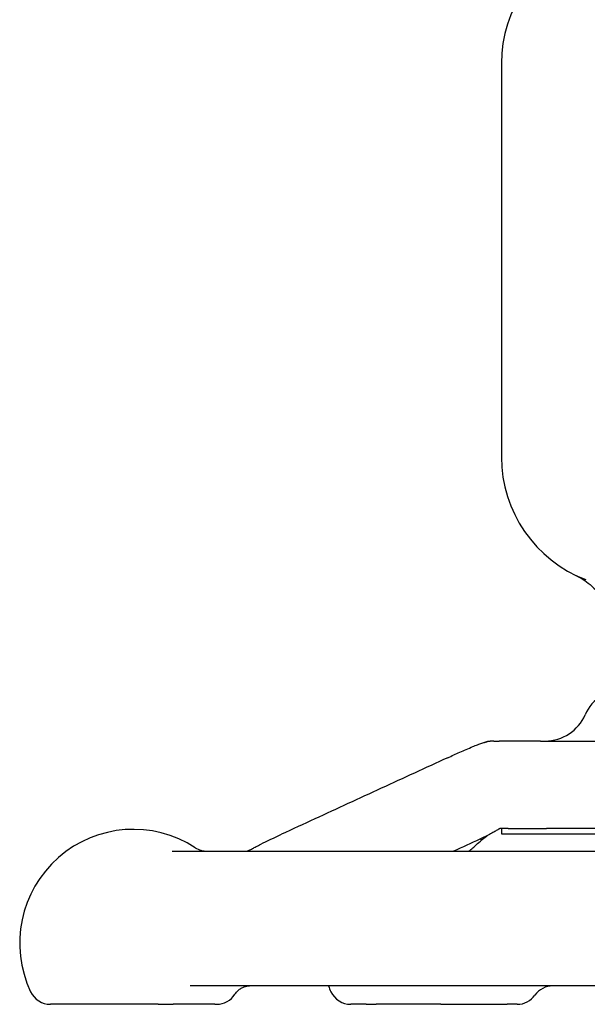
# Model space of a CAD drawing. Header units: inches. Extents: x 36 to 1719, y -84 to 1122.
# Tile 516 of 558: x 948.1 to 949.73, y 865.86 to 868.68. Entities that reach past the tile are written whole.
import ezdxf

# ---------------------------------------------------------------- set-up
doc = ezdxf.new("R2010")
doc.units = ezdxf.units.IN
doc.header["$LTSCALE"] = 48
doc.header["$MEASUREMENT"] = 0
doc.layers.add('Visible (ANSI)', color=7, linetype='Continuous', lineweight=30)

msp = doc.modelspace()

# ---------------------------------------------------------------- linework, layer by layer
at = {"layer": 'Visible (ANSI)'}
for p, q in [((949.48018, 868.5539), (949.48018, 867.4289)), ((949.45845, 866.6174), (949.44759, 866.6174)), ((949.45845, 866.6174), (949.47389, 866.6174)), ((949.59153, 866.6174), (949.47389, 866.6174)), ((949.59153, 866.6174), (950.10283, 866.6174)), ((949.48018, 866.36724), (949.48018, 866.35177)), ((949.48018, 866.35177), (950.18608, 866.35177)), ((949.4998, 866.3674), (949.60866, 866.3674)), ((950.13058, 866.3674), (949.60866, 866.3674)), ((950.13058, 866.3674), (949.60866, 866.3674)), ((948.53918, 866.3024), (950.11987, 866.3024)), ((949.99156, 865.9174), (948.58991, 865.9174)), ((948.49909, 865.8649), (948.19071, 865.8649)), ((948.49909, 865.8649), (948.54145, 865.8649)), ((948.66041, 865.8649), (948.54145, 865.8649)), ((948.66041, 865.8649), (948.66583, 865.8649)), ((949.09343, 865.8649), (949.04941, 865.8649)), ((949.09343, 865.8649), (949.12204, 865.8649)), ((949.30731, 865.8649), (949.12204, 865.8649)), ((949.30731, 865.8649), (949.49638, 865.8649)), ((949.52524, 865.8649), (949.49638, 865.8649))]:
    msp.add_line(p, q, dxfattribs=at)
for centre, radius, start, end in [((949.85518, 868.5539), 0.375, 110.89571, 180), ((949.85518, 867.4289), 0.375, 180, 249.10429), ((949.83431, 866.6424), 0.125, 90, 156.42182), ((949.60518, 866.7424), 0.125, 270, 336.42182), ((948.42789, 866.0399), 0.325, 57.00411, 205.37693), ((949.28658, 866.0399), 0.325, 64.98517, 66.04872), ((948.63891, 866.3649), 0.0625, 237.00411, 270), ((948.19071, 865.9274), 0.0625, 205.37693, 270), ((949.28658, 866.0399), 0.325, 202.14322, 205.37693), ((949.04941, 865.9274), 0.0625, 205.37693, 270), ((949.62707, 865.8549), 0.0625, 90, 144.54946), ((948.66581, 865.9274), 0.0625, 270, 327.2743), ((949.52524, 865.9274), 0.0625, 270, 324.54946)]:
    msp.add_arc(centre, radius, start, end, dxfattribs=at)
for points, knots in [([(949.69352, 867.09054), (949.69361, 867.09049), (949.6937, 867.09045), (949.69614, 867.08928), (949.69846, 867.0881), (949.70076, 867.08688)], [-0.719927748, -0.719927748, -0.719927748, -0.719927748, -0.71835885, -0.71835885, -0.678581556, -0.678581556, -0.678581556, -0.678581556]), ([(949.70076, 867.08688), (949.70161, 867.08643), (949.70243, 867.08598), (949.71048, 867.08155), (949.72448, 867.07328), (949.75395, 867.04617), (949.76616, 867.03081), (949.77578, 867.01385)], [0.01028684, 0.01028684, 0.01028684, 0.01028684, 0.01590204, 0.01590204, 0.08584187, 0.08584187, 0.15193376, 0.15193376, 0.15193376, 0.15193376]), ([(949.32679, 866.56968), (949.33809, 866.57488), (949.34954, 866.58011), (949.37345, 866.59073), (949.38607, 866.59622), (949.40288, 866.60319), (949.4075, 866.60507), (949.41632, 866.60851), (949.42051, 866.61007), (949.42628, 866.61203), (949.42812, 866.61262), (949.43099, 866.61347), (949.43196, 866.61375), (949.43353, 866.61418), (949.43407, 866.61432), (949.43522, 866.61461), (949.43583, 866.61477), (949.43676, 866.615), (949.43708, 866.61507), (949.4377, 866.61522), (949.43801, 866.61529), (949.43855, 866.61542), (949.4388, 866.61547), (949.43944, 866.61562), (949.43974, 866.61569), (949.44042, 866.61584), (949.44063, 866.61589), (949.44082, 866.61594), (949.44085, 866.61594), (949.44085, 866.61594)], [0, 0, 0, 0, 0.09764107, 0.09764107, 0.20014664, 0.20014664, 0.23930076, 0.23930076, 0.27864659, 0.27864659, 0.29814838, 0.29814838, 0.30790559, 0.30790559, 0.3127903, 0.3127903, 0.31771137, 0.31771137, 0.32016895, 0.32016895, 0.32264172, 0.32264172, 0.32511111, 0.32511111, 0.33009062, 0.33009062, 0.33996153, 0.33996153, 0.34550167, 0.34550167, 0.34550167, 0.34550167]), ([(949.43666, 866.61497), (949.43693, 866.61509), (949.43716, 866.61518), (949.4381, 866.61557), (949.43854, 866.61572), (949.43985, 866.61619), (949.44002, 866.61625), (949.44133, 866.61662), (949.44189, 866.61678), (949.44298, 866.61701), (949.4434, 866.61709), (949.44422, 866.61721), (949.4446, 866.61726), (949.44525, 866.61731), (949.44544, 866.61733), (949.44584, 866.61735), (949.44602, 866.61736), (949.44634, 866.61738), (949.44639, 866.61738), (949.44648, 866.61738), (949.44653, 866.61738), (949.44662, 866.61739), (949.44668, 866.61739), (949.44676, 866.61739), (949.44679, 866.61739), (949.44686, 866.61739), (949.44689, 866.61739), (949.44695, 866.61739), (949.44698, 866.61739), (949.44706, 866.61739), (949.44711, 866.61739), (949.44723, 866.6174), (949.44728, 866.6174), (949.44737, 866.6174), (949.4474, 866.6174), (949.44745, 866.6174), (949.44747, 866.6174), (949.44752, 866.6174), (949.44756, 866.6174), (949.4476, 866.6174)], [0.11779335, 0.11779335, 0.11779335, 0.11779335, 0.12539603, 0.12539603, 0.15267282, 0.15267282, 0.22590879, 0.22590879, 0.25983755, 0.25983755, 0.27709352, 0.27709352, 0.29003826, 0.29003826, 0.29489319, 0.29489319, 0.29854506, 0.29854506, 0.29917519, 0.29917519, 0.29964483, 0.29964483, 0.30011832, 0.30011832, 0.30035436, 0.30035436, 0.30059124, 0.30059124, 0.30082774, 0.30082774, 0.30130555, 0.30130555, 0.30225858, 0.30225858, 0.30319876, 0.30319876, 0.30413637, 0.30413637, 0.30675068, 0.30675068, 0.30675068, 0.30675068]), ([(949.32679, 866.56968), (949.29508, 866.55511), (949.26338, 866.54054), (949.19997, 866.51138), (949.16827, 866.4968), (949.10487, 866.46763), (949.07318, 866.45305), (949.00979, 866.42387), (948.97809, 866.40928), (948.91471, 866.38009), (948.88301, 866.3655), (948.85132, 866.3509)], [0.4228722, 0.4228722, 0.4228722, 0.4228722, 0.6967656, 0.6967656, 0.970659, 0.970659, 1.2445523, 1.2445523, 1.5184457, 1.5184457, 1.792339, 1.792339, 1.792339, 1.792339]), ([(948.73095, 866.3024), (948.73122, 866.3024), (948.73149, 866.3024), (948.73177, 866.3024), (948.73179, 866.3024), (948.73182, 866.3024), (948.73183, 866.3024), (948.73207, 866.3024), (948.73223, 866.3024), (948.73257, 866.3024), (948.73275, 866.3024), (948.73337, 866.3024), (948.73381, 866.3024), (948.73514, 866.3024), (948.73602, 866.3024), (948.73839, 866.30241), (948.7399, 866.30242), (948.7429, 866.30245), (948.74433, 866.30247), (948.74662, 866.30254), (948.74713, 866.30255), (948.74795, 866.30258), (948.74824, 866.30259), (948.74868, 866.30261), (948.74882, 866.30262), (948.74909, 866.30263), (948.74922, 866.30264), (948.74959, 866.30266), (948.7498, 866.30267), (948.75034, 866.3027), (948.75058, 866.30272), (948.75101, 866.30276), (948.75117, 866.30277), (948.75213, 866.30286), (948.75231, 866.30289), (948.75293, 866.30301), (948.75322, 866.30306), (948.75411, 866.30328), (948.75468, 866.30343), (948.75621, 866.30396), (948.75686, 866.3042), (948.75805, 866.3047), (948.75848, 866.30488), (948.75954, 866.30536), (948.76019, 866.30566), (948.76171, 866.30641), (948.7626, 866.30686), (948.76516, 866.30821), (948.76683, 866.30912), (948.77201, 866.31196), (948.77532, 866.31377), (948.78306, 866.31791), (948.78749, 866.32022), (948.81012, 866.33174), (948.83069, 866.3414), (948.85132, 866.3509)], [0, 0, 0, 0, 0.00208123, 0.00208123, 0.00221764, 0.00221764, 0.00235291, 0.00235291, 0.0045185, 0.0045185, 0.00681506, 0.00681506, 0.01293884, 0.01293884, 0.02519684, 0.02519684, 0.04558059, 0.04558059, 0.06315717, 0.06315717, 0.06756336, 0.06756336, 0.06977046, 0.06977046, 0.0708594, 0.0708594, 0.07194756, 0.07194756, 0.07413729, 0.07413729, 0.07849588, 0.07849588, 0.08337042, 0.08337042, 0.11145431, 0.11145431, 0.13020098, 0.13020098, 0.14776646, 0.14776646, 0.15657327, 0.15657327, 0.16091868, 0.16091868, 0.16677011, 0.16677011, 0.17454087, 0.17454087, 0.1895698, 0.1895698, 0.223438, 0.223438, 0.26855419, 0.26855419, 0.44693997, 0.44693997, 0.44693997, 0.44693997]), ([(949.47659, 866.36715), (949.47659, 866.36715), (949.47658, 866.36715), (949.47651, 866.36712), (949.4764, 866.36708), (949.47596, 866.36691), (949.47572, 866.36681), (949.47502, 866.3665), (949.47455, 866.36629), (949.4735, 866.36577), (949.47294, 866.36548), (949.47151, 866.36473), (949.47061, 866.36423), (949.46702, 866.3622), (949.46428, 866.36056), (949.45748, 866.35657), (949.45347, 866.35428), (949.43969, 866.3468), (949.42903, 866.34174), (949.41831, 866.33682)], [0.14183772, 0.14183772, 0.14183772, 0.14183772, 0.14607956, 0.14607956, 0.15657381, 0.15657381, 0.16360701, 0.16360701, 0.17078889, 0.17078889, 0.17683828, 0.17683828, 0.18529246, 0.18529246, 0.21005388, 0.21005388, 0.24840144, 0.24840144, 0.34101643, 0.34101643, 0.34101643, 0.34101643]), ([(949.49977, 866.3674), (949.49948, 866.3674), (949.49919, 866.3674), (949.49889, 866.3674), (949.49888, 866.3674), (949.49885, 866.3674), (949.49883, 866.3674), (949.49874, 866.3674), (949.49867, 866.3674), (949.49855, 866.3674), (949.49848, 866.3674), (949.49766, 866.3674), (949.49698, 866.3674), (949.49536, 866.3674), (949.49445, 866.36739), (949.49101, 866.36739), (949.48854, 866.36738), (949.48486, 866.36734), (949.48381, 866.36733), (949.48218, 866.36729), (949.48167, 866.36728), (949.48058, 866.36725), (949.47999, 866.36723), (949.47907, 866.36719), (949.47875, 866.36718), (949.4783, 866.36715), (949.47816, 866.36715), (949.47774, 866.36712), (949.47749, 866.3671), (949.47703, 866.36707), (949.47682, 866.36705), (949.47649, 866.36702), (949.47635, 866.36701), (949.47622, 866.367), (949.47619, 866.36699), (949.47617, 866.36699)], [0, 0, 0, 0, 0.002309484, 0.002309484, 0.002382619, 0.002382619, 0.002528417, 0.002528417, 0.003107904, 0.003107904, 0.003704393, 0.003704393, 0.011074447, 0.011074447, 0.020897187, 0.020897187, 0.048314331, 0.048314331, 0.058957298, 0.058957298, 0.063589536, 0.063589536, 0.068304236, 0.068304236, 0.070655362, 0.070655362, 0.071816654, 0.071816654, 0.074166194, 0.074166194, 0.077036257, 0.077036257, 0.08007559, 0.08007559, 0.080855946, 0.080855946, 0.080855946, 0.080855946]), ([(949.38596, 866.3024), (949.38712, 866.30316), (949.38832, 866.30399), (949.39346, 866.30772), (949.39732, 866.31095), (949.40604, 866.31855), (949.4109, 866.32305), (949.42205, 866.33292), (949.42906, 866.33858), (949.43414, 866.3427)], [0.29203731, 0.29203731, 0.29203731, 0.29203731, 0.30796327, 0.30796327, 0.36147562, 0.36147562, 0.43281014, 0.43281014, 0.51871093, 0.51871093, 0.51871093, 0.51871093]), ([(948.71839, 865.89361), (948.72121, 865.89799), (948.72423, 865.90139), (948.73023, 865.90694), (948.73322, 865.90908), (948.73905, 865.91251), (948.7419, 865.91379), (948.74739, 865.91574), (948.75003, 865.91639), (948.75504, 865.91722), (948.75742, 865.9174), (948.75962, 865.9174)], [0.67900898, 0.67900898, 0.67900898, 0.67900898, 0.71629003, 0.71629003, 0.75357109, 0.75357109, 0.79085214, 0.79085214, 0.82813319, 0.82813319, 0.86541425, 0.86541425, 0.86541425, 0.86541425])]:
    msp.add_open_spline(points, degree=3, knots=knots, dxfattribs=at)
for points in [[(949.43414, 866.3427), (949.43579, 866.34404), (949.43744, 866.34537), (949.4391, 866.34671)], [(949.41831, 866.33682), (949.39335, 866.32535), (949.36839, 866.31387), (949.34344, 866.3024)]]:
    msp.add_open_spline(points, degree=3, dxfattribs=at)

doc.saveas('drawing.dxf')
